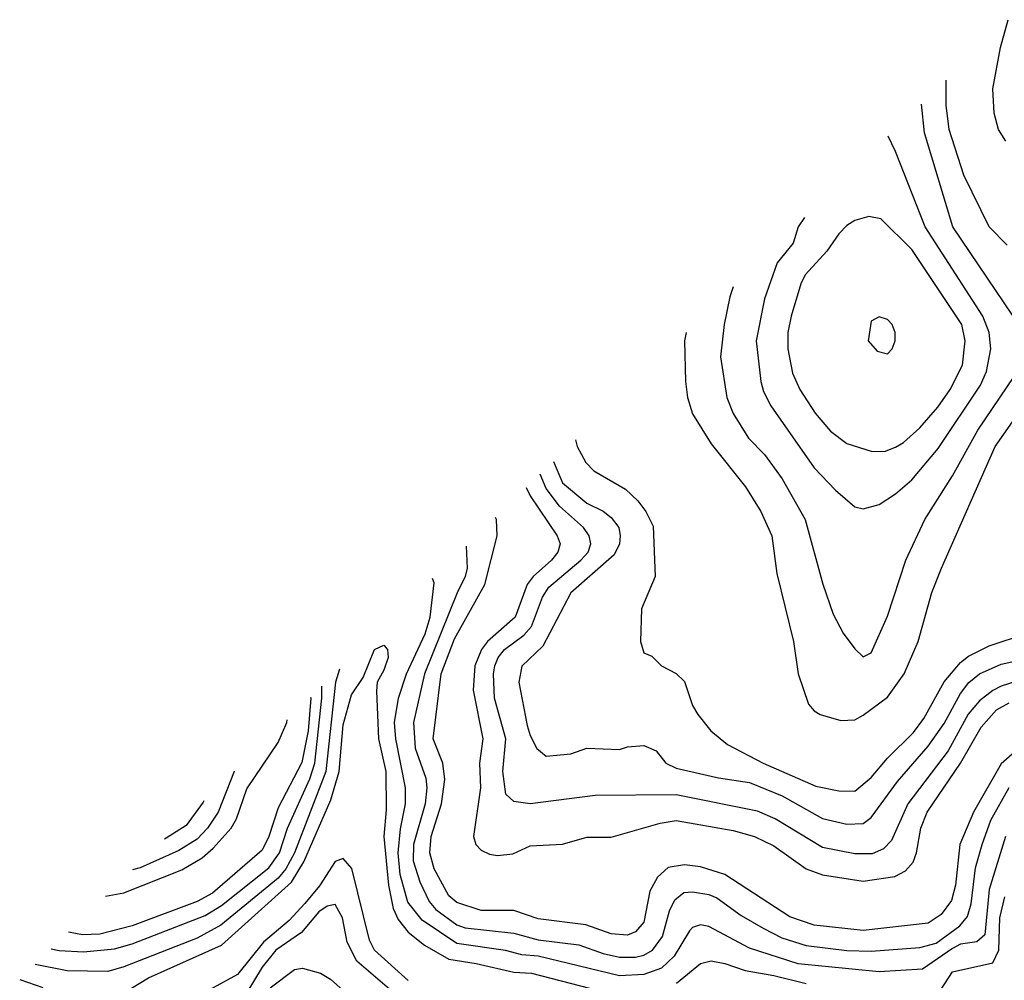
# Model space of a CAD drawing. Header units: inches. Extents: x 1793402 to 1900366, y 320852 to 470679.
# Tile 266 of 604: x 1826353 to 1828778, y 417396 to 419760. Entities that reach past the tile are written whole.
import ezdxf

# ---------------------------------------------------------------- set-up
doc = ezdxf.new("R2010")
doc.units = ezdxf.units.IN
doc.header["$MEASUREMENT"] = 0
doc.layers.add('B8421', color=7, linetype='Continuous')

msp = doc.modelspace()

# ---------------------------------------------------------------- linework, layer by layer
at = {"layer": 'B8421', "color": 4}
for points, elevation in [([(1828781.4, 419461.5), (1828763.6, 419490), (1828753.3, 419530), (1828749.7, 419590), (1828768.2, 419691.8), (1828787.7, 419760)], 316), ([(1828784.8, 419204.8), (1828740.9, 419250), (1828677.8, 419377.8), (1828642, 419490), (1828634.3, 419550), (1828634.6, 419611.5)], 324), ([(1828820.1, 419000.1), (1828651.5, 419250), (1828581.4, 419481.5), (1828573.8, 419552.5)], 328), ([(1828286.1, 419273.4), (1828270.5, 419250), (1828258, 419210), (1828218.6, 419161.5), (1828187.3, 419072.7), (1828166.4, 418970), (1828178, 418870), (1828185.1, 418845.1), (1828203, 418810), (1828310, 418657.3), (1828362, 418602), (1828410, 418561), (1828430, 418556), (1828470, 418566.8), (1828510, 418593.4), (1828550, 418627.7), (1828615.2, 418704.8), (1828719, 418861), (1828734.2, 418894.2), (1828744.7, 418950), (1828740.5, 418990), (1828725.1, 419030), (1828583, 419250), (1828510, 419435.3), (1828492.2, 419473.3)], 332), ([(1828109.8, 419102.3), (1828101.7, 419078.3), (1828088.2, 419010), (1828079.3, 418930), (1828094.9, 418830), (1828110, 418791), (1828148, 418730), (1828187.7, 418690), (1828230.5, 418630), (1828287.7, 418530), (1828330.6, 418370.6), (1828356.8, 418296.8), (1828381, 418250), (1828410, 418211.3), (1828430, 418192), (1828450, 418202), (1828490, 418292), (1828535.1, 418430), (1828582, 418530), (1828650, 418637.3), (1828713, 418750), (1828820.7, 418910)], 328), ([(1827994.6, 418990.6), (1827990.4, 418970), (1827992.7, 418870), (1827998, 418830), (1828010.4, 418790.4), (1828056.1, 418716.1), (1828140.5, 418610), (1828178, 418550), (1828205.5, 418490), (1828217.5, 418397.5), (1828259.1, 418230), (1828270.5, 418150.5), (1828295.9, 418075.9), (1828310, 418058.8), (1828324.7, 418050), (1828375.2, 418035.2), (1828410, 418037.1), (1828430, 418048.2), (1828490, 418092.7), (1828531.3, 418150), (1828565.6, 418230), (1828599.6, 418350), (1828622.9, 418410), (1828755.1, 418710), (1828819.5, 418800.5)], 324), ([(1827722.3, 418726.3), (1827726, 418710), (1827747.7, 418670), (1827767.3, 418650), (1827844.7, 418604.7), (1827875.6, 418575.6), (1827894.8, 418550), (1827913.2, 418513.2), (1827918, 418390), (1827884.7, 418310), (1827882, 418230), (1827890, 418202), (1827910, 418194), (1827934, 418170), (1827970, 418151.3), (1827990, 418131.3), (1828010, 418072), (1828022.8, 418050), (1828054.8, 418010), (1828096.4, 417976.4), (1828184, 417930), (1828314.1, 417874.1), (1828370, 417862), (1828410, 417861.3), (1828450, 417894.9), (1828490, 417942.4), (1828554.1, 418005.9), (1828579.6, 418040.4), (1828629.8, 418130.2), (1828670, 418178), (1828690, 418193.4), (1828740.9, 418219.1), (1828835.3, 418250)], 316), ([(1827667.5, 418673.1), (1827690, 418620.4), (1827750, 418570.4), (1827790, 418550.4), (1827810, 418534.9), (1827828.2, 418510), (1827832.2, 418490), (1827830.4, 418470), (1827816.9, 418443.1), (1827710, 418349.3), (1827641.4, 418218.6), (1827590, 418168.7), (1827582.4, 418130), (1827602.9, 418022.9), (1827610, 417998), (1827626.7, 417966.7), (1827650, 417947.3), (1827710, 417953.4), (1827750, 417967.3), (1827830, 417964), (1827850, 417970.7), (1827890, 417974), (1827920.5, 417960.5), (1827944, 417930), (1827970, 417918), (1828074.4, 417894.4), (1828150, 417883.1), (1828230.7, 417850), (1828330, 417794), (1828390, 417780.4), (1828430, 417781.6), (1828450, 417796.3), (1828514.7, 417885.3), (1828590, 417972.4), (1828630, 418028.2), (1828670, 418101.6), (1828690.8, 418129.2), (1828717, 418150), (1828770, 418174), (1828870, 418196.5)], 312), ([(1828850, 418145.2), (1828770, 418120.2), (1828750, 418109.1), (1828716.4, 418083.6), (1828689.1, 418050.9), (1828639.7, 417960.3), (1828540.5, 417830), (1828499.8, 417740.2), (1828480.5, 417719.5), (1828452.6, 417707.4), (1828410, 417707), (1828330, 417723.1), (1828213.3, 417793.3), (1828170, 417811.8), (1827970, 417852), (1827770, 417850.4), (1827610, 417830.4), (1827570, 417836.3), (1827550, 417854), (1827543.1, 417910), (1827550.2, 417990), (1827522.7, 418090), (1827520.3, 418150), (1827523.6, 418170), (1827531.7, 418190), (1827547, 418210), (1827594.4, 418245.6), (1827613.6, 418266.4), (1827641, 418339), (1827656.4, 418363.6), (1827735.3, 418430), (1827753.4, 418450), (1827759.5, 418470), (1827755.8, 418490), (1827741.3, 418510), (1827682.5, 418562.5), (1827650, 418606.4), (1827634.5, 418641.2)], 308), ([(1827600.8, 418608.4), (1827610, 418588.2), (1827676.4, 418490), (1827683.8, 418470), (1827678.4, 418450), (1827663.1, 418430), (1827617.6, 418390), (1827602.6, 418370), (1827573.7, 418290), (1827505.2, 418230), (1827490.2, 418209.8), (1827474.4, 418170), (1827470.2, 418110), (1827493.4, 417990), (1827485.5, 417930), (1827488.2, 417870), (1827470.5, 417750), (1827476.3, 417730), (1827490, 417716.3), (1827510, 417706), (1827530, 417703), (1827567.5, 417707.5), (1827610, 417726.8), (1827690, 417730.6), (1827750, 417748), (1827810, 417748.4), (1827930, 417782.6), (1827970, 417788.9), (1828110, 417764.6), (1828162.8, 417750), (1828210, 417726.7), (1828290, 417670.4), (1828330, 417655.3), (1828430, 417640.3), (1828508.3, 417651.7), (1828534.9, 417665.1), (1828553.6, 417686.4), (1828562, 417710), (1828572.4, 417770), (1828588.2, 417810), (1828669.8, 417930.2), (1828720.9, 418019.1), (1828758.6, 418061.4), (1828790, 418078.9)], 304), ([(1828810, 417963.7), (1828770, 417928.4), (1828701.7, 417810), (1828668.4, 417730), (1828658, 417630), (1828647.5, 417592.5), (1828622.5, 417557.5), (1828590, 417536.4), (1828430, 417518.3), (1828310, 417531.8), (1828250, 417552), (1828090, 417656), (1828030, 417675.2), (1827990, 417680.3), (1827950, 417673.7), (1827923.6, 417650), (1827904.6, 417615.4), (1827890, 417538.8), (1827870, 417514.9), (1827850, 417507), (1827810, 417510.3), (1827747.7, 417532.3), (1827630, 417547.4), (1827570, 417567.4), (1827490, 417567.6), (1827430, 417587.4), (1827410, 417603.7), (1827374, 417670), (1827362.8, 417710), (1827366.2, 417750), (1827392.3, 417830), (1827400.2, 417890), (1827395.2, 417930), (1827371.5, 417990), (1827391.2, 418150), (1827424, 418236), (1827499, 418370), (1827528.7, 418490), (1827527.2, 418530), (1827525.1, 418535)], 296), ([(1827452.4, 418464.5), (1827454.9, 418410), (1827450.3, 418390), (1827430.2, 418349.8), (1827350.2, 418150), (1827323.1, 418030), (1827327.4, 417967.4), (1827353, 417893), (1827355.8, 417870), (1827351.3, 417830), (1827322.6, 417730), (1827322.2, 417690), (1827338.2, 417638.2), (1827361.7, 417590), (1827378, 417570), (1827430, 417532.7), (1827450, 417524.7), (1827570, 417511.7), (1827630, 417495.8), (1827730, 417483.2), (1827790, 417461.5), (1827830, 417452.7), (1827870, 417452.7), (1827890, 417457.4), (1827911.6, 417470), (1827936.3, 417503.7), (1827953.5, 417566.5), (1827966.1, 417593.9), (1827988.3, 417611.7), (1828010, 417614), (1828050, 417607), (1828070, 417598.7), (1828130, 417555.8), (1828184.1, 417524.1), (1828230, 417500.3), (1828290, 417481.5), (1828390, 417469.1), (1828450, 417467.6), (1828570, 417476.9), (1828610, 417487.2), (1828668, 417530), (1828686.9, 417553.1), (1828695.9, 417584.1), (1828707, 417673), (1828723.1, 417730), (1828744.4, 417790), (1828790, 417870.4)], 292), ([(1828781, 417750), (1828740.7, 417619.3), (1828730, 417507.7), (1828710, 417490.3), (1828670, 417484.7), (1828650, 417474.2), (1828576.4, 417423.6), (1828470, 417416.9), (1828270, 417436.5), (1828150, 417474.9), (1828050, 417528.2), (1828030, 417532.7), (1828010, 417525.5), (1828002.5, 417517.5), (1827964.6, 417455.4), (1827934, 417426), (1827890, 417410.2), (1827830, 417407.1), (1827630, 417455.2), (1827590, 417458.5), (1827549.2, 417469.2), (1827430, 417486.9), (1827343.9, 417543.9), (1827308.6, 417588.6), (1827290, 417656), (1827285.5, 417710), (1827291, 417769), (1827303.2, 417830), (1827303.6, 417870), (1827279.7, 417990), (1827276.2, 418030), (1827286.3, 418090), (1827305.8, 418150), (1827351.5, 418248.5), (1827364, 418290), (1827374, 418374), (1827370, 418384.7)], 288), ([(1826610, 417364.9), (1826670, 417402.3), (1826850, 417482.7), (1827022.9, 417637.1), (1827052.6, 417687.4), (1827119.7, 417840.3), (1827139.8, 417910), (1827150, 418024.7), (1827170, 418098.8), (1827198.9, 418141.1), (1827226.6, 418210), (1827250, 418221), (1827258.8, 418210), (1827260.7, 418190), (1827250, 418159), (1827233.4, 418130), (1827232.2, 418107.8), (1827236.9, 417990), (1827255.2, 417910), (1827255.4, 417815.4), (1827250.2, 417750), (1827261.7, 417630), (1827272.5, 417572.5), (1827285.2, 417545.2), (1827310, 417514.6), (1827350, 417482), (1827410, 417447.9), (1827477.6, 417437.6), (1827570, 417415.8), (1827613.8, 417413.8), (1827756.7, 417376.7)], 284), ([(1827140.6, 418161.9), (1827130.7, 418129.3), (1827107.4, 417910), (1827029.8, 417710), (1827008.9, 417670), (1826990, 417646.9), (1826848.4, 417531.6), (1826790, 417499.6), (1826610, 417428.8), (1826570, 417417.4), (1826470, 417419), (1826391.6, 417435.2)], 288), ([(1826430.8, 417473.2), (1826450, 417469.1), (1826510, 417465.8), (1826586.8, 417473.2), (1826630, 417485.5), (1826810, 417555.8), (1826850, 417580.2), (1826966.9, 417673.1), (1826992.7, 417710), (1827012.8, 417770), (1827067.9, 417892.1), (1827080.2, 417930), (1827097.4, 418090), (1827097, 418119.6)], 292), ([(1827069.5, 418093), (1827069.9, 418089.9), (1827063.6, 418010), (1827047.8, 417932.2), (1826990, 417820.5), (1826966.6, 417750), (1826950, 417716.4), (1826827.6, 417610), (1826790, 417590.2), (1826630, 417530.2), (1826550.7, 417509.3), (1826508.2, 417508.2), (1826473, 417514.2)], 296), ([(1826564.5, 417603), (1826610, 417611.5), (1826752.3, 417667.7), (1826802.5, 417697.5), (1826830, 417721.1), (1826874, 417770), (1826887, 417793), (1826912.6, 417867.4), (1826990, 417981.3), (1827011.4, 418030), (1827011.9, 418037.1)], 304), ([(1826882, 417911), (1826881.1, 417910), (1826841.7, 417810), (1826815.4, 417770), (1826790, 417743.1), (1826744.9, 417715.1), (1826650, 417672.4), (1826630.9, 417667.4)], 308), ([(1826806.4, 417837.7), (1826805.3, 417834.7), (1826762.9, 417777.1), (1826714.2, 417745.8), (1826709.5, 417743.6)], 312), ([(1827310, 417395.6), (1827227.2, 417470), (1827215, 417495), (1827171.3, 417671.3), (1827150, 417695.5), (1827130, 417688), (1827091.2, 417628.8), (1827055, 417585), (1827016.7, 417543.3), (1826953.3, 417490), (1826889.8, 417410.2), (1826770, 417344.6)], 276), ([(1827270, 417368.8), (1827183.4, 417443.4), (1827159.3, 417490), (1827148.2, 417550), (1827130, 417582.8), (1827110, 417578), (1827090, 417564.4), (1827046.8, 417513.2), (1826984, 417470), (1826950, 417428.4), (1826910, 417361.6)], 272), ([(1828619.6, 417370), (1828650, 417416.4), (1828750, 417439.3), (1828764.2, 417470), (1828767.2, 417550), (1828778.8, 417601.2)], 284), ([(1827970.8, 417389.2), (1828030, 417437.1), (1828056.2, 417443.8), (1828090, 417437.6), (1828139.7, 417419.7), (1828210, 417408), (1828290, 417388)], 284), ([(1826970, 417377.6), (1827030, 417422.4), (1827050, 417425.7), (1827093.6, 417413.6), (1827118.4, 417398.4), (1827150, 417370.6)], 268), ([(1826353.2, 417397.9), (1826410, 417378.3)], 284)]:
    msp.add_lwpolyline(points, dxfattribs=dict(at, elevation=elevation))
for points, elevation in [([(1828444.5, 419275.5), (1828410, 419266), (1828390, 419253.2), (1828370, 419233.2), (1828340.5, 419190), (1828287.5, 419132.5), (1828276.4, 419110), (1828252.7, 419030), (1828244.4, 418990), (1828244.9, 418950), (1828256.4, 418890), (1828274.4, 418850), (1828311.9, 418791.9), (1828350, 418747.3), (1828390, 418717.3), (1828450, 418698), (1828482.5, 418697.5), (1828510, 418708), (1828530, 418719.1), (1828570, 418755.5), (1828613.9, 418806.1), (1828644.7, 418850), (1828674.7, 418910), (1828681.3, 418970), (1828673, 419010), (1828550, 419194.5), (1828474, 419270)], 336), ([(1828470, 419028.7), (1828450, 419018), (1828442.8, 418970), (1828464.5, 418944.5), (1828490, 418938), (1828502, 418950), (1828508.7, 418970), (1828508.7, 418990), (1828502, 419010), (1828490, 419022)], 344)]:
    msp.add_lwpolyline(points, close=True, dxfattribs=dict(at, elevation=elevation))

doc.saveas('drawing.dxf')
